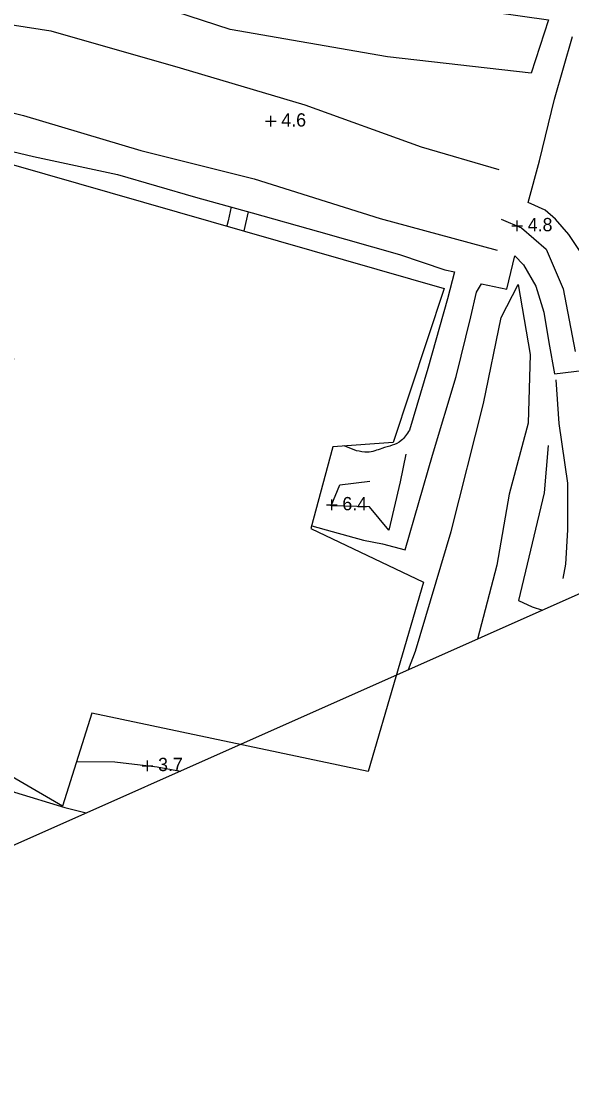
# Model space of a CAD drawing. Extents: x 2316231 to 2323598, y 363169 to 371906.
# Drawn here: x 2322828.5 to 2323035.6, y 368745.7 to 369149.4 of the extents above; entities that cross this region are included whole.
import ezdxf

# ---------------------------------------------------------------- set-up
doc = ezdxf.new("R2010")
doc.units = 0
for name, color, linetype in [('RD_DTM_BkLn1', 7, 'Continuous'), ('RD_DTM_Holes', 7, 'Continuous'), ('RD_DTM_TinHull', 7, 'Continuous'), ('RD_DTM_Void', 7, 'Continuous'), ('RD_EX_Road', 7, 'Continuous')]:
    doc.layers.add(name, color=color, linetype=linetype)

msp = doc.modelspace()

# ---------------------------------------------------------------- linework, layer by layer
at = {"layer": 'RD_DTM_BkLn1'}
for points in [[(2322823.102, 369217.559), (2322819.7, 369191.399), (2322821.792, 369173.25), (2322849.63, 369188.87), (2322878.263, 369184.107), (2322921.831, 369169.57), (2322949.219, 369160.603), (2322986.031, 369155.718), (2323026.861, 369150.008), (2323020.313, 369129.979), (2322966.338, 369136.095), (2322907.097, 369146.391), (2322855.43, 369163.366)], [(2322802.415, 369151.63), (2322839.542, 369145.858), (2322888.287, 369131.931), (2322935.228, 369118.021), (2322978.952, 369102.205), (2323008.231, 369093.686)], [(2322761.517, 369014.451), (2322769.207, 369038.005), (2322778.146, 369080.657), (2322788.721, 369104.841), (2322794.759, 369122.689), (2322829.315, 369113.943), (2322873.456, 369100.751), (2322916.081, 369090.152), (2322963.527, 369075.21), (2323007.513, 369063.285)], [(2323009.112, 369074.999), (2323016.678, 369071.693), (2323025.956, 369063.595), (2323032.366, 369048.692), (2323036.892, 369025.063)], [(2322974.241, 368905.32), (2322976.88, 368912.279), (2322990.296, 368957.374), (2323002.45, 369005.55), (2323009.098, 369037.963), (2323015.421, 369050.291), (2323019.935, 369023.951), (2323019.271, 368998.183), (2323012.052, 368971.401), (2323007.415, 368944.69), (2323000.153, 368916.843)], [(2323026.741, 368989.66), (2323025.29, 368971.889), (2323015.594, 368931.323), (2323020.708, 368928.971), (2323024.614, 368927.721)], [(2322973.23, 368986.396), (2322971.07, 368976.025), (2322966.772, 368957.874), (2322959.543, 368966.635), (2322945.142, 368966.957), (2322948.355, 368974.894), (2322959.666, 368976.308)], [(2322768.463, 368890.242), (2322780.764, 368881.48), (2322803.397, 368868.654), (2322825.943, 368859.168), (2322844.836, 368853.371), (2322852.872, 368851.349)], [(2322849.246, 368870.669), (2322863.711, 368870.559), (2322879.553, 368868.673), (2322888.321, 368867.112)]]:
    msp.add_lwpolyline(points, dxfattribs=at)
at = {"layer": 'RD_DTM_Holes'}
msp.add_lwpolyline([(2322811.841, 369099.352), (2322987.664, 369048.883), (2322968.433, 368990.834), (2322945.751, 368989.273), (2322937.493, 368958.439), (2322979.875, 368938.252), (2322958.959, 368866.974), (2322854.979, 368888.975), (2322844.007, 368853.937), (2322807.415, 368875.159), (2322811.238, 368912.16), (2322758.791, 368932.737), (2322784.554, 368998.549), (2322817.462, 368983.237), (2322825.7, 369022.36), (2322790.604, 369045.251), (2322795.943, 369074.297), (2322824.393, 369069.117), (2322811.841, 369099.352)], dxfattribs=at)
at = {"layer": 'RD_DTM_TinHull'}
msp.add_lwpolyline([(2319782.271, 371232.132), (2319735.05, 371773.026), (2320925.274, 371905.831), (2321343.399, 371858.015), (2321109.741, 371125.092), (2321259.088, 370783.878), (2321451.866, 370308.131), (2321545.882, 369878.312), (2321496.483, 369600.925), (2321592.742, 369376.322), (2321772.553, 369180.585), (2321930.831, 369046.826), (2322410.389, 369187.058), (2322700.489, 369322.074), (2323031.423, 369488.086), (2323384.71, 369626.658), (2323598.112, 369182.404), (2323506.079, 369141.824), (2322749.057, 368805.183), (2322437.788, 368637.943)], dxfattribs=at)
at = {"layer": 'RD_DTM_Void'}
for p, q in [((2322920.333, 369111.82), (2322924.333, 369111.82)), ((2322922.333, 369109.82), (2322922.333, 369113.82)), ((2323015.081, 369070.391), (2323015.081, 369074.391)), ((2323013.081, 369072.391), (2323017.081, 369072.391)), ((2322945.291, 368965.325), (2322945.291, 368969.325)), ((2322943.291, 368967.325), (2322947.291, 368967.325)), ((2322873.942, 368869.103), (2322877.942, 368869.103)), ((2322875.942, 368867.103), (2322875.942, 368871.103))]:
    msp.add_line(p, q, dxfattribs=at)
at = {"layer": 'RD_EX_Road'}
for p, q in [((2322913.893, 369077.748), (2322912.17, 369070.553)), ((2322954.563, 368987.748), (2322949.933, 368989.561))]:
    msp.add_line(p, q, dxfattribs=at)
for points in [[(2323039.318, 369062.005), (2323034.474, 369069.131), (2323029.498, 369074.885), (2323025.613, 369078.372), (2323019.272, 369081.165), (2323023.535, 369096.855), (2323029.181, 369120.105), (2323035.917, 369143.739)], [(2322790.646, 369045.483), (2322788.868, 369046.175), (2322792.756, 369063.995), (2322799.32, 369089.661), (2322804.43, 369105.332), (2322832.996, 369098.491), (2322864.632, 369091.719), (2322893.971, 369083.259), (2322915.308, 369077.356), (2322940.288, 369070.25), (2322970.76, 369061.601), (2322987.906, 369055.844), (2322991.518, 369055.082), (2322988.918, 369044.954), (2322981.43, 369018.735), (2322974.555, 368995.52)], [(2322907.408, 369079.542), (2322906.275, 369074.297), (2322905.798, 369072.382)], [(2322937.763, 368959.447), (2322945.497, 368957.375), (2322957.315, 368954.126), (2322964.444, 368952.676), (2322972.927, 368950.437), (2322983.176, 368986.078), (2322992.091, 369015.652), (2322997.635, 369038.199), (2322999.725, 369047.4), (2323001.641, 369050.547), (2323011.201, 369048.573), (2323014.205, 369061.098), (2323017.423, 369057.737), (2323022.128, 369049.728), (2323025.144, 369039.955), (2323027.034, 369028.46), (2323029.16, 369016.665), (2323046.809, 369018.87)], [(2323029.69, 369014.487), (2323030.818, 368998.031), (2323034.089, 368975.5), (2323034.014, 368958.004), (2323033.299, 368945.076), (2323032.318, 368939.627)]]:
    msp.add_lwpolyline(points, dxfattribs=at)
msp.add_spline([(2322974.555, 368995.52), (2322971.425, 368991.536), (2322964.209, 368988.604), (2322958.726, 368987.184), (2322954.563, 368987.748)], degree=3, dxfattribs=at)

# ---------------------------------------------------------------- texts
at = {"layer": 'RD_DTM_Void'}
for s, p in [('4.6', (2322926.333, 369109.82)), ('4.8', (2323019.081, 369070.391)), ('6.4', (2322949.291, 368965.325)), ('3.7', (2322879.942, 368867.103))]:
    msp.add_text(s, height=5, dxfattribs=at).set_placement(p)

doc.saveas('drawing.dxf')
